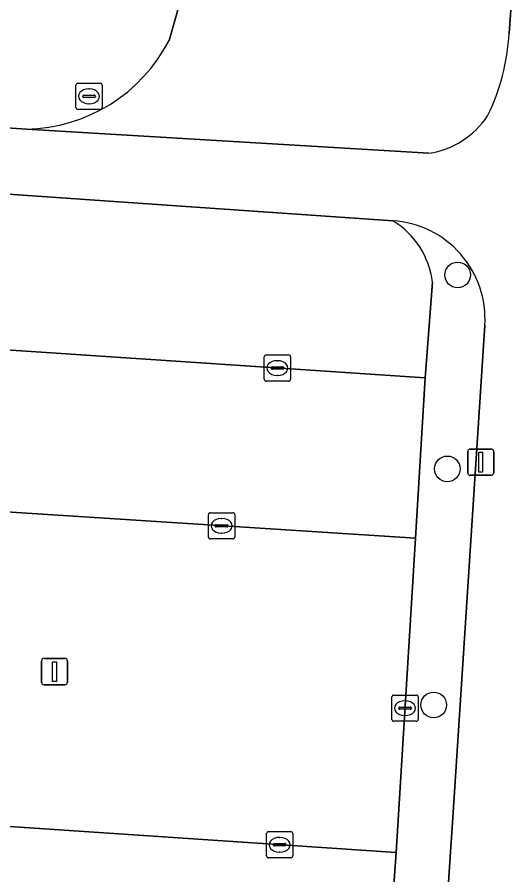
# Model space of a CAD drawing. Extents: x 161848 to 162726, y 385382 to 386521.
# Drawn here: x 162037.37 to 162056.32, y 386393.78 to 386426.42 of the extents above; entities that cross this region are included whole.
import ezdxf

# ---------------------------------------------------------------- set-up
doc = ezdxf.new("R2010")
doc.units = 0
for name, color, linetype in [('IMGEO_Boom', 7, 'Continuous'), ('IMGEO_Groenvoorziening', 7, 'Continuous'), ('IMGEO_Kolk', 7, 'Continuous'), ('IMGEO_Lichtmast', 7, 'Continuous'), ('IMGEO_Parkeervlak_open', 7, 'Continuous'), ('IMGEO_Rijbaan_lokaal_open', 7, 'Continuous'), ('IMGEO_Rioolput', 7, 'Continuous'), ('IMGEO_Voetpad_open', 7, 'Continuous')]:
    doc.layers.add(name, color=color, linetype=linetype)

msp = doc.modelspace()

# ---------------------------------------------------------------- linework, layer by layer
at = {"layer": 'IMGEO_Boom'}
for centre in [(162054.144, 386416.608), (162053.751, 386409.228), (162053.231, 386400.245)]:
    msp.add_circle(centre, 0.489, dxfattribs=at)
at = {"layer": 'IMGEO_Groenvoorziening'}
for points in [[(162056.103, 386425.796), (162056.311, 386428.674), (162051.319, 386429.114), (162045.164, 386429.52)], [(162043.923, 386428.23), (162043.156, 386425.532)], [(162037.731, 386422.157), (162053.048, 386421.242)], [(162053.184, 386416.328), (162052.911, 386412.687), (162052.539, 386406.587), (162051.8, 386394.626), (162051.365, 386388.61), (162050.587, 386376.837), (162050.171, 386370.692), (162049.896, 386366.621)], [(162051.89, 386365.129), (162053.969, 386396.157), (162055.179, 386414.691)]]:
    msp.add_lwpolyline(points, dxfattribs=at)
for centre, radius, start, end in [((162047.788, 386426.289), 8.33, 334.164, 356.6061), ((162037.613, 386428.395), 6.239, 271.0869, 332.6863), ((162052.583, 386424.451), 3.242, 278.2511, 326.4524), ((162051.442, 386414.933), 3.744, 356.2966, 86.4068), ((162050.012, 386415.943), 3.195, 6.9219, 58.598)]:
    msp.add_arc(centre, radius, start, end, dxfattribs=at)
at = {"layer": 'IMGEO_Kolk'}
for p, q in [((162046.782, 386412.639), (162046.782, 386413.491)), ((162046.857, 386413.565), (162047.709, 386413.565)), ((162047.27, 386413.345), (162047.295, 386413.345)), ((162047.783, 386413.491), (162047.783, 386412.639)), ((162047.041, 386413.059), (162047.041, 386413.071)), ((162047.479, 386413.022), (162047.081, 386413.022)), ((162047.084, 386413.108), (162047.482, 386413.108)), ((162047.525, 386413.071), (162047.525, 386413.059)), ((162047.293, 386412.785), (162047.268, 386412.785)), ((162047.709, 386412.565), (162046.857, 386412.565)), ((162044.655, 386406.635), (162044.655, 386407.487)), ((162044.73, 386407.561), (162045.582, 386407.561)), ((162045.656, 386407.487), (162045.656, 386406.635)), ((162045.143, 386407.341), (162045.168, 386407.341)), ((162044.914, 386407.055), (162044.914, 386407.067)), ((162045.352, 386407.018), (162044.954, 386407.018)), ((162044.957, 386407.104), (162045.355, 386407.104)), ((162045.398, 386407.067), (162045.398, 386407.055)), ((162045.582, 386406.561), (162044.73, 386406.561)), ((162045.166, 386406.781), (162045.141, 386406.781)), ((162046.941, 386395.425), (162047.793, 386395.425)), ((162046.866, 386394.499), (162046.866, 386395.351)), ((162047.354, 386395.205), (162047.379, 386395.205)), ((162047.867, 386395.351), (162047.867, 386394.499)), ((162047.125, 386394.919), (162047.125, 386394.931)), ((162047.563, 386394.882), (162047.165, 386394.882)), ((162047.168, 386394.968), (162047.566, 386394.968)), ((162047.609, 386394.931), (162047.609, 386394.919)), ((162047.793, 386394.425), (162046.941, 386394.425)), ((162047.377, 386394.645), (162047.352, 386394.645))]:
    msp.add_line(p, q, dxfattribs=at)
for points in [[(162046.782, 386412.639), (162046.782, 386413.491)], [(162046.857, 386413.565), (162047.709, 386413.565)], [(162047.783, 386413.491), (162047.783, 386412.639)], [(162047.709, 386412.565), (162046.857, 386412.565)], [(162044.655, 386406.635), (162044.655, 386407.487)], [(162044.73, 386407.561), (162045.582, 386407.561)], [(162045.656, 386407.487), (162045.656, 386406.635)], [(162045.582, 386406.561), (162044.73, 386406.561)], [(162046.941, 386395.425), (162047.793, 386395.425)], [(162046.866, 386394.499), (162046.866, 386395.351)], [(162047.867, 386395.351), (162047.867, 386394.499)], [(162047.793, 386394.425), (162046.941, 386394.425)]]:
    msp.add_lwpolyline(points, dxfattribs=at)
for centre, radius, start, end in [((162046.859, 386413.489), 0.0765, 91.552, 178.448), ((162046.859, 386413.489), 0.0765, 91.552, 178.448), ((162047.707, 386413.489), 0.0765, 1.552, 88.448), ((162047.707, 386413.489), 0.0765, 1.552, 88.448), ((162047.081, 386413.068), 0.0403, 85.8775, 175.7526), ((162047.078, 386413.058), 0.0366, 178.938, 274.7102), ((162047.482, 386413.065), 0.043, 264.8664, 352.4533), ((162047.486, 386413.07), 0.0386, 1.7309, 96.639), ((162046.859, 386412.641), 0.0765, 181.552, 268.448), ((162046.859, 386412.641), 0.0765, 181.552, 268.448), ((162047.707, 386412.641), 0.0765, 271.552, 358.448), ((162047.707, 386412.641), 0.0765, 271.552, 358.448), ((162044.732, 386407.485), 0.0765, 91.552, 178.448), ((162044.732, 386407.485), 0.0765, 91.552, 178.448), ((162045.58, 386407.485), 0.0765, 1.552, 88.448), ((162045.58, 386407.485), 0.0765, 1.552, 88.448), ((162044.954, 386407.064), 0.0403, 85.8775, 175.7526), ((162044.951, 386407.054), 0.0366, 178.938, 274.7102), ((162045.355, 386407.061), 0.043, 264.8664, 352.4533), ((162045.359, 386407.066), 0.0386, 1.7309, 96.639), ((162044.732, 386406.637), 0.0765, 181.552, 268.448), ((162044.732, 386406.637), 0.0765, 181.552, 268.448), ((162045.58, 386406.637), 0.0765, 271.552, 358.448), ((162045.58, 386406.637), 0.0765, 271.552, 358.448), ((162046.943, 386395.349), 0.0765, 91.552, 178.448), ((162046.943, 386395.349), 0.0765, 91.552, 178.448), ((162047.791, 386395.349), 0.0765, 1.552, 88.448), ((162047.791, 386395.349), 0.0765, 1.552, 88.448), ((162047.165, 386394.928), 0.0403, 85.8775, 175.7526), ((162047.162, 386394.918), 0.0366, 178.938, 274.7102), ((162047.566, 386394.925), 0.043, 264.8664, 352.4533), ((162047.57, 386394.93), 0.0386, 1.7309, 96.639), ((162046.943, 386394.501), 0.0765, 181.552, 268.448), ((162046.943, 386394.501), 0.0765, 181.552, 268.448), ((162047.791, 386394.501), 0.0765, 271.552, 358.448), ((162047.791, 386394.501), 0.0765, 271.552, 358.448)]:
    msp.add_arc(centre, radius, start, end, dxfattribs=at)
for centre, major_axis, ratio, start_param, end_param in [((162047.269, 386413.065), (-0.387, 0.002), 0.722429, 4.712389, 7.853982), ((162047.294, 386413.065), (-0.39, 0.002), 0.717154, 1.570796, 4.712389), ((162045.142, 386407.061), (-0.387, 0.002), 0.722429, 4.712389, 7.853982), ((162045.167, 386407.061), (-0.39, 0.002), 0.717154, 1.570796, 4.712389), ((162047.353, 386394.925), (-0.387, 0.002), 0.722429, 4.712389, 7.853982), ((162047.378, 386394.925), (-0.39, 0.002), 0.717154, 1.570796, 4.712389)]:
    msp.add_ellipse(centre, major_axis=major_axis, ratio=ratio, start_param=start_param, end_param=end_param, dxfattribs=at)
at = {"layer": 'IMGEO_Lichtmast'}
for p, q in [((162054.525, 386409.083), (162054.525, 386409.883)), ((162054.525, 386409.883), (162054.525, 386409.083)), ((162054.625, 386409.983), (162055.415, 386409.983)), ((162055.415, 386409.983), (162054.625, 386409.983)), ((162055.515, 386409.883), (162055.515, 386409.083)), ((162055.515, 386409.083), (162055.515, 386409.883)), ((162055.415, 386408.983), (162054.625, 386408.983)), ((162054.625, 386408.983), (162055.415, 386408.983)), ((162038.299, 386401.114), (162038.299, 386401.914)), ((162038.299, 386401.914), (162038.299, 386401.114)), ((162038.399, 386402.014), (162039.189, 386402.014)), ((162039.189, 386402.014), (162038.399, 386402.014)), ((162039.289, 386401.914), (162039.289, 386401.114)), ((162039.289, 386401.114), (162039.289, 386401.914)), ((162039.189, 386401.014), (162038.399, 386401.014)), ((162038.399, 386401.014), (162039.189, 386401.014))]:
    msp.add_line(p, q, dxfattribs=at)
for points in [[(162054.945, 386409.858), (162055.095, 386409.858), (162055.095, 386409.108), (162054.945, 386409.108), (162054.945, 386409.858)], [(162038.719, 386401.889), (162038.869, 386401.889), (162038.869, 386401.139), (162038.719, 386401.139), (162038.719, 386401.889)]]:
    msp.add_lwpolyline(points, dxfattribs=at)
for centre, start, end in [((162054.625, 386409.883), 90, 180), ((162054.625, 386409.883), 90, 180), ((162055.415, 386409.883), 0, 90), ((162055.415, 386409.883), 360, 90), ((162054.625, 386409.083), 180, 270), ((162054.625, 386409.083), 180, 270), ((162055.415, 386409.083), 270, 0), ((162055.415, 386409.083), 270, 0), ((162038.399, 386401.914), 90, 180), ((162038.399, 386401.914), 90, 180), ((162039.189, 386401.914), 0, 90), ((162039.189, 386401.914), 360, 90), ((162038.399, 386401.114), 180, 270), ((162038.399, 386401.114), 180, 270), ((162039.189, 386401.114), 270, 0), ((162039.189, 386401.114), 270, 0)]:
    msp.add_arc(centre, 0.1, start, end, dxfattribs=at)
at = {"layer": 'IMGEO_Parkeervlak_open'}
for points in [[(162051.677, 386418.67), (162028.797, 386420.251)], [(162026.308, 386414.466), (162052.911, 386412.687), (162053.184, 386416.328)], [(162024.247, 386396.477), (162051.8, 386394.626), (162052.539, 386406.587), (162025.304, 386408.339)]]:
    msp.add_lwpolyline(points, dxfattribs=at)
msp.add_arc((162050.012, 386415.943), 3.195, 6.9219, 58.598, dxfattribs=at)
at = {"layer": 'IMGEO_Rijbaan_lokaal_open'}
for points in [[(162043.156, 386425.532), (162043.923, 386428.23)], [(162029.339, 386422.715), (162037.731, 386422.157)], [(162052.911, 386412.687), (162026.308, 386414.466), (162024.961, 386414.556)], [(162024.719, 386408.377), (162025.138, 386408.35), (162025.304, 386408.339), (162052.539, 386406.587), (162052.911, 386412.687)], [(162051.8, 386394.626), (162024.247, 386396.477), (162023.899, 386396.5)], [(162023.203, 386390.415), (162023.85, 386390.393), (162024.218, 386390.381), (162051.365, 386388.61), (162051.8, 386394.626)]]:
    msp.add_lwpolyline(points, dxfattribs=at)
msp.add_arc((162037.613, 386428.395), 6.239, 271.0869, 332.6863, dxfattribs=at)
at = {"layer": 'IMGEO_Rioolput'}
for p, q in [((162039.609, 386422.978), (162039.609, 386423.83)), ((162039.684, 386423.904), (162040.536, 386423.904)), ((162040.61, 386423.83), (162040.61, 386422.978)), ((162039.911, 386423.447), (162040.309, 386423.447)), ((162040.097, 386423.684), (162040.122, 386423.684)), ((162039.868, 386423.398), (162039.868, 386423.41)), ((162040.306, 386423.361), (162039.908, 386423.361)), ((162040.12, 386423.124), (162040.095, 386423.124)), ((162040.352, 386423.41), (162040.352, 386423.398)), ((162040.536, 386422.904), (162039.684, 386422.904)), ((162051.714, 386400.622), (162052.566, 386400.622)), ((162051.639, 386399.696), (162051.639, 386400.548)), ((162052.127, 386400.402), (162052.152, 386400.402)), ((162052.64, 386400.548), (162052.64, 386399.696)), ((162051.898, 386400.116), (162051.898, 386400.128)), ((162052.336, 386400.079), (162051.938, 386400.079)), ((162051.941, 386400.165), (162052.339, 386400.165)), ((162052.382, 386400.128), (162052.382, 386400.116)), ((162052.566, 386399.622), (162051.714, 386399.622)), ((162052.15, 386399.842), (162052.125, 386399.842))]:
    msp.add_line(p, q, dxfattribs=at)
for points in [[(162039.609, 386422.978), (162039.609, 386423.83)], [(162039.684, 386423.904), (162040.536, 386423.904)], [(162040.61, 386423.83), (162040.61, 386422.978)], [(162040.536, 386422.904), (162039.684, 386422.904)], [(162051.714, 386400.622), (162052.566, 386400.622)], [(162051.639, 386399.696), (162051.639, 386400.548)], [(162052.64, 386400.548), (162052.64, 386399.696)], [(162052.566, 386399.622), (162051.714, 386399.622)]]:
    msp.add_lwpolyline(points, dxfattribs=at)
for centre, radius, start, end in [((162039.686, 386423.828), 0.0765, 91.552, 178.448), ((162039.686, 386423.828), 0.0765, 91.552, 178.448), ((162040.534, 386423.828), 0.0765, 1.552, 88.448), ((162040.534, 386423.828), 0.0765, 1.552, 88.448), ((162039.908, 386423.407), 0.0403, 85.8775, 175.7526), ((162040.313, 386423.409), 0.0386, 1.7309, 96.639), ((162039.905, 386423.397), 0.0366, 178.938, 274.7102), ((162040.309, 386423.404), 0.043, 264.8664, 352.4533), ((162039.686, 386422.98), 0.0765, 181.552, 268.448), ((162039.686, 386422.98), 0.0765, 181.552, 268.448), ((162040.534, 386422.98), 0.0765, 271.552, 358.448), ((162040.534, 386422.98), 0.0765, 271.552, 358.448), ((162051.716, 386400.546), 0.0765, 91.552, 178.448), ((162051.716, 386400.546), 0.0765, 91.552, 178.448), ((162052.564, 386400.546), 0.0765, 1.552, 88.448), ((162052.564, 386400.546), 0.0765, 1.552, 88.448), ((162051.938, 386400.125), 0.0403, 85.8775, 175.7526), ((162051.935, 386400.115), 0.0366, 178.938, 274.7102), ((162052.339, 386400.122), 0.043, 264.8664, 352.4533), ((162052.343, 386400.127), 0.0386, 1.7309, 96.639), ((162051.716, 386399.698), 0.0765, 181.552, 268.448), ((162051.716, 386399.698), 0.0765, 181.552, 268.448), ((162052.564, 386399.698), 0.0765, 271.552, 358.448), ((162052.564, 386399.698), 0.0765, 271.552, 358.448)]:
    msp.add_arc(centre, radius, start, end, dxfattribs=at)
for centre, major_axis, ratio, start_param, end_param in [((162040.096, 386423.404), (-0.387, 0.002), 0.722429, 4.712389, 7.853982), ((162040.121, 386423.404), (-0.39, 0.002), 0.717154, 1.570796, 4.712389), ((162052.126, 386400.122), (-0.387, 0.002), 0.722429, 4.712389, 7.853982), ((162052.151, 386400.122), (-0.39, 0.002), 0.717154, 1.570796, 4.712389)]:
    msp.add_ellipse(centre, major_axis=major_axis, ratio=ratio, start_param=start_param, end_param=end_param, dxfattribs=at)
at = {"layer": 'IMGEO_Voetpad_open'}
for points in [[(162025.203, 386361.42), (162043.379, 386360.09), (162049.439, 386359.685), (162050.477, 386359.642), (162054.855, 386362.092), (162054.854, 386362.326), (162056.721, 386387.548), (162058.28, 386411.611), (162059.326, 386426.861), (162062.134, 386467.81), (162061.874, 386467.84), (162062.42, 386475.635), (162059.979, 386475.844), (162059.686, 386471.946), (162059.396, 386468.078), (162059.156, 386468.099), (162058.787, 386462.989), (162056.311, 386428.674), (162056.103, 386425.796)], [(162037.731, 386422.157), (162029.339, 386422.715)], [(162053.048, 386421.242), (162037.731, 386422.157)], [(162028.797, 386420.251), (162051.677, 386418.67)], [(162055.179, 386414.691), (162053.969, 386396.157), (162051.89, 386365.129)]]:
    msp.add_lwpolyline(points, dxfattribs=at)
for centre, radius, start, end in [((162047.788, 386426.289), 8.33, 334.164, 356.6061), ((162052.583, 386424.451), 3.242, 278.2511, 326.4524), ((162051.442, 386414.933), 3.744, 356.2966, 86.4068)]:
    msp.add_arc(centre, radius, start, end, dxfattribs=at)

doc.saveas('drawing.dxf')
